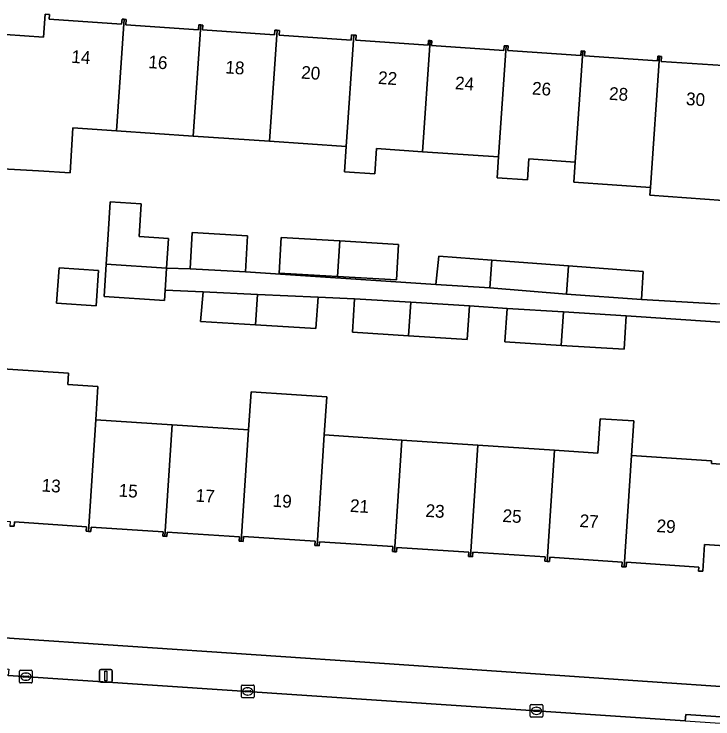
# Model space of a CAD drawing. Extents: x 161848 to 162726, y 385382 to 386521.
# Drawn here: x 162113.7 to 162168.5, y 386288 to 386343.2 of the extents above; entities that cross this region are included whole.
import ezdxf

# ---------------------------------------------------------------- set-up
doc = ezdxf.new("R2010")
doc.units = 0
for name, color, linetype in [('IMGEO_Erf', 7, 'Continuous'), ('IMGEO_Kolk', 7, 'Continuous'), ('IMGEO_Lichtmast', 7, 'Continuous'), ('IMGEO_Pand', 7, 'Continuous'), ('IMGEO_Pand_nummerreeks', 7, 'Continuous'), ('IMGEO_Rijbaan_lokaal_open', 7, 'Continuous'), ('IMGEO_Voetpad_open', 7, 'Continuous')]:
    doc.layers.add(name, color=color, linetype=linetype)

msp = doc.modelspace()

# ---------------------------------------------------------------- linework, layer by layer
at = {"layer": 'IMGEO_Erf'}
for points in [[(162113.056, 386341.639), (162116.046, 386341.436), (162116.169, 386343.236), (162116.52, 386343.212), (162116.494, 386342.83), (162122.159, 386342.445), (162122.186, 386342.837), (162122.348, 386342.826), (162122.511, 386342.815), (162122.483, 386342.401), (162128.166, 386342.015), (162128.192, 386342.398), (162128.35, 386342.387), (162128.511, 386342.376), (162128.486, 386342.002), (162134.141, 386341.617), (162134.166, 386341.988), (162134.34, 386341.976), (162134.515, 386341.964), (162134.49, 386341.588), (162140.136, 386341.204), (162140.163, 386341.605), (162140.342, 386341.593), (162140.521, 386341.581), (162140.495, 386341.184), (162146.157, 386340.799), (162146.182, 386341.17), (162146.322, 386341.16), (162146.465, 386341.15), (162146.44, 386340.78), (162152.086, 386340.396), (162152.111, 386340.762), (162152.27, 386340.752), (162152.432, 386340.741), (162152.408, 386340.387), (162158.117, 386339.999), (162158.141, 386340.351), (162158.288, 386340.341), (162158.437, 386340.331), (162158.412, 386339.958), (162164.117, 386339.57), (162164.143, 386339.944), (162164.298, 386339.933), (162164.448, 386339.923), (162164.422, 386339.533), (162170.076, 386339.149)], [(162169.273, 386328.63), (162163.537, 386329.06), (162163.582, 386329.654), (162157.568, 386330.063), (162157.686, 386331.647), (162154.052, 386331.894), (162153.942, 386330.264), (162151.571, 386330.425), (162151.681, 386332.055), (162145.732, 386332.46), (162142.123, 386332.705), (162141.988, 386330.716), (162139.616, 386330.877), (162139.751, 386332.866), (162133.75, 386333.274), (162127.76, 386333.681), (162121.756, 386334.089), (162118.341, 386334.321), (162118.129, 386330.808), (162115.634, 386330.958), (162112.331, 386331.157)], [(162172.162, 386318.894), (162161.678, 386319.609), (162161.513, 386316.987), (162156.59, 386317.296), (162152.175, 386317.573), (162152.347, 386320.194), (162149.393, 386320.38), (162149.221, 386317.758), (162144.629, 386318.046), (162140.244, 386318.321), (162140.408, 386320.943), (162137.546, 386321.067), (162137.362, 386318.622), (162132.637, 386318.907), (162128.342, 386319.165), (162128.556, 386321.482), (162125.568, 386321.62), (162125.516, 386320.806), (162120.784, 386321.109), (162120.948, 386323.659), (162121.096, 386325.979), (162121.259, 386328.533), (162123.692, 386328.377), (162123.529, 386325.823), (162125.827, 386325.676), (162125.678, 386323.347), (162127.515, 386323.29), (162127.675, 386326.123), (162132.01, 386325.877), (162131.85, 386323.044), (162146.757, 386322.051), (162147.013, 386324.267), (162151.148, 386323.961), (162157.164, 386323.516), (162163.01, 386323.083), (162162.881, 386320.874), (162168.731, 386320.536)], [(162111.239, 386315.566), (162118.004, 386315.116), (162117.944, 386314.225), (162120.305, 386314.07), (162120.135, 386311.469), (162126.114, 386311.071), (162132.097, 386310.673), (162132.293, 386313.667), (162135.459, 386313.456), (162138.223, 386313.272), (162138.027, 386310.278), (162144.094, 386309.874), (162150.046, 386309.478), (162156.052, 386309.078), (162159.459, 386308.851), (162159.632, 386311.554), (162162.279, 386311.381), (162162.087, 386308.676), (162168.368, 386308.258), (162168.354, 386308.041), (162169.458, 386307.968)], [(162137.312, 386301.951), (162131.706, 386302.321), (162131.681, 386301.941), (162131.525, 386301.952), (162131.371, 386301.962), (162131.393, 386302.299), (162125.729, 386302.665), (162125.706, 386302.33), (162125.542, 386302.341), (162125.381, 386302.352), (162125.403, 386302.685), (162119.778, 386303.06), (162119.755, 386302.718), (162119.563, 386302.731), (162119.37, 386302.744), (162119.393, 386303.094), (162113.758, 386303.469), (162113.735, 386303.123), (162113.4, 386303.146)], [(162170.925, 386301.489), (162167.821, 386301.697), (162167.683, 386299.601), (162167.339, 386299.624), (162167.359, 386299.933), (162161.711, 386300.306), (162161.687, 386299.939), (162161.515, 386299.951), (162161.346, 386299.962), (162161.37, 386300.326), (162155.685, 386300.701), (162155.663, 386300.364), (162155.482, 386300.376), (162155.301, 386300.388), (162155.323, 386300.73), (162149.66, 386301.104), (162149.636, 386300.745), (162149.475, 386300.756), (162149.317, 386300.767), (162149.339, 386301.105), (162143.704, 386301.477), (162143.681, 386301.125), (162143.522, 386301.136), (162143.367, 386301.146), (162143.393, 386301.541), (162137.65, 386301.92), (162137.629, 386301.603), (162137.46, 386301.614), (162137.29, 386301.625), (162137.312, 386301.951)], [(162066.851, 386297.44), (162112.566, 386294.428), (162142.737, 386292.372), (162170.199, 386290.501)]]:
    msp.add_lwpolyline(points, dxfattribs=at)
for points in [[(162134.652, 386325.731), (162139.25, 386325.468), (162143.848, 386325.205), (162143.688, 386322.421), (162139.062, 386322.686), (162134.493, 386322.948)], [(162117.259, 386323.374), (162120.355, 386323.159), (162120.162, 386320.387), (162117.067, 386320.602)]]:
    msp.add_lwpolyline(points, close=True, dxfattribs=at)
at = {"layer": 'IMGEO_Kolk'}
for p, q in [((162114.157, 386290.93), (162114.157, 386291.782)), ((162114.232, 386291.856), (162115.084, 386291.856)), ((162114.645, 386291.636), (162114.67, 386291.636)), ((162115.158, 386291.782), (162115.158, 386290.93)), ((162114.416, 386291.35), (162114.416, 386291.362)), ((162114.854, 386291.313), (162114.456, 386291.313)), ((162114.459, 386291.399), (162114.857, 386291.399)), ((162114.668, 386291.076), (162114.643, 386291.076)), ((162114.9, 386291.362), (162114.9, 386291.35)), ((162115.084, 386290.856), (162114.232, 386290.856)), ((162131.536, 386289.768), (162131.536, 386290.62)), ((162131.611, 386290.694), (162132.463, 386290.694)), ((162132.024, 386290.474), (162132.049, 386290.474)), ((162132.537, 386290.62), (162132.537, 386289.768)), ((162131.795, 386290.188), (162131.795, 386290.2)), ((162132.233, 386290.151), (162131.835, 386290.151)), ((162131.838, 386290.237), (162132.236, 386290.237)), ((162132.047, 386289.914), (162132.022, 386289.914)), ((162132.279, 386290.2), (162132.279, 386290.188)), ((162132.463, 386289.694), (162131.611, 386289.694)), ((162154.153, 386288.252), (162154.153, 386289.104)), ((162154.228, 386289.178), (162155.08, 386289.178)), ((162154.455, 386288.721), (162154.853, 386288.721)), ((162154.641, 386288.958), (162154.666, 386288.958)), ((162155.154, 386289.104), (162155.154, 386288.252)), ((162155.08, 386288.178), (162154.228, 386288.178)), ((162154.412, 386288.672), (162154.412, 386288.684)), ((162154.85, 386288.635), (162154.452, 386288.635)), ((162154.664, 386288.398), (162154.639, 386288.398)), ((162154.896, 386288.684), (162154.896, 386288.672))]:
    msp.add_line(p, q, dxfattribs=at)
for points in [[(162114.157, 386290.93), (162114.157, 386291.782)], [(162114.232, 386291.856), (162115.084, 386291.856)], [(162115.158, 386291.782), (162115.158, 386290.93)], [(162115.084, 386290.856), (162114.232, 386290.856)], [(162131.536, 386289.768), (162131.536, 386290.62)], [(162131.611, 386290.694), (162132.463, 386290.694)], [(162132.537, 386290.62), (162132.537, 386289.768)], [(162132.463, 386289.694), (162131.611, 386289.694)], [(162154.153, 386288.252), (162154.153, 386289.104)], [(162154.228, 386289.178), (162155.08, 386289.178)], [(162155.154, 386289.104), (162155.154, 386288.252)], [(162155.08, 386288.178), (162154.228, 386288.178)]]:
    msp.add_lwpolyline(points, dxfattribs=at)
for centre, radius, start, end in [((162114.234, 386291.78), 0.0765, 91.552, 178.448), ((162114.234, 386291.78), 0.0765, 91.552, 178.448), ((162115.082, 386291.78), 0.0765, 1.552, 88.448), ((162115.082, 386291.78), 0.0765, 1.552, 88.448), ((162114.234, 386290.932), 0.0765, 181.552, 268.448), ((162114.234, 386290.932), 0.0765, 181.552, 268.448), ((162114.456, 386291.359), 0.0403, 85.8775, 175.7526), ((162114.453, 386291.349), 0.0366, 178.938, 274.7102), ((162114.857, 386291.356), 0.043, 264.8664, 352.4533), ((162114.861, 386291.361), 0.0386, 1.7309, 96.639), ((162115.082, 386290.932), 0.0765, 271.552, 358.448), ((162115.082, 386290.932), 0.0765, 271.552, 358.448), ((162131.613, 386290.618), 0.0765, 91.552, 178.448), ((162131.613, 386290.618), 0.0765, 91.552, 178.448), ((162132.461, 386290.618), 0.0765, 1.552, 88.448), ((162132.461, 386290.618), 0.0765, 1.552, 88.448), ((162131.835, 386290.197), 0.0403, 85.8775, 175.7526), ((162131.832, 386290.187), 0.0366, 178.938, 274.7102), ((162132.236, 386290.194), 0.043, 264.8664, 352.4533), ((162132.24, 386290.199), 0.0386, 1.7309, 96.639), ((162131.613, 386289.77), 0.0765, 181.552, 268.448), ((162131.613, 386289.77), 0.0765, 181.552, 268.448), ((162132.461, 386289.77), 0.0765, 271.552, 358.448), ((162132.461, 386289.77), 0.0765, 271.552, 358.448), ((162154.23, 386289.102), 0.0765, 91.552, 178.448), ((162154.23, 386289.102), 0.0765, 91.552, 178.448), ((162154.452, 386288.681), 0.0403, 85.8775, 175.7526), ((162154.857, 386288.683), 0.0386, 1.7309, 96.639), ((162155.078, 386289.102), 0.0765, 1.552, 88.448), ((162155.078, 386289.102), 0.0765, 1.552, 88.448), ((162154.23, 386288.254), 0.0765, 181.552, 268.448), ((162154.23, 386288.254), 0.0765, 181.552, 268.448), ((162154.449, 386288.671), 0.0366, 178.938, 274.7102), ((162154.853, 386288.678), 0.043, 264.8664, 352.4533), ((162155.078, 386288.254), 0.0765, 271.552, 358.448), ((162155.078, 386288.254), 0.0765, 271.552, 358.448)]:
    msp.add_arc(centre, radius, start, end, dxfattribs=at)
for centre, major_axis, ratio, start_param, end_param in [((162114.644, 386291.356), (-0.387, 0.002), 0.722429, 4.712389, 7.853982), ((162114.669, 386291.356), (-0.39, 0.002), 0.717154, 1.570796, 4.712389), ((162132.023, 386290.194), (-0.387, 0.002), 0.722429, 4.712389, 7.853982), ((162132.048, 386290.194), (-0.39, 0.002), 0.717154, 1.570796, 4.712389), ((162154.64, 386288.678), (-0.387, 0.002), 0.722429, 4.712389, 7.853982), ((162154.665, 386288.678), (-0.39, 0.002), 0.717154, 1.570796, 4.712389)]:
    msp.add_ellipse(centre, major_axis=major_axis, ratio=ratio, start_param=start_param, end_param=end_param, dxfattribs=at)
at = {"layer": 'IMGEO_Lichtmast'}
for p, q in [((162120.423, 386291.011), (162120.423, 386291.811)), ((162120.423, 386291.811), (162120.423, 386291.011)), ((162120.523, 386291.911), (162121.313, 386291.911)), ((162121.313, 386291.911), (162120.523, 386291.911)), ((162121.413, 386291.811), (162121.413, 386291.011)), ((162121.413, 386291.011), (162121.413, 386291.811)), ((162121.313, 386290.911), (162120.523, 386290.911)), ((162120.523, 386290.911), (162121.313, 386290.911))]:
    msp.add_line(p, q, dxfattribs=at)
msp.add_lwpolyline([(162120.843, 386291.786), (162120.993, 386291.786), (162120.993, 386291.036), (162120.843, 386291.036), (162120.843, 386291.786)], dxfattribs=at)
for centre, start, end in [((162120.523, 386291.811), 90, 180), ((162120.523, 386291.811), 90, 180), ((162121.313, 386291.811), 0, 90), ((162121.313, 386291.811), 360, 90), ((162120.523, 386291.011), 180, 270), ((162120.523, 386291.011), 180, 270), ((162121.313, 386291.011), 270, 0), ((162121.313, 386291.011), 270, 0)]:
    msp.add_arc(centre, 0.1, start, end, dxfattribs=at)
at = {"layer": 'IMGEO_Pand'}
for points in [[(162122.348, 386342.826), (162122.186, 386342.837), (162122.159, 386342.445), (162116.494, 386342.83), (162116.52, 386343.212), (162116.169, 386343.236), (162116.046, 386341.436), (162113.056, 386341.639), (162112.885, 386339.125), (162112.331, 386331.157), (162115.634, 386330.958), (162118.129, 386330.808), (162118.341, 386334.321), (162121.756, 386334.089)], [(162128.35, 386342.387), (162128.192, 386342.398), (162128.166, 386342.015), (162122.483, 386342.401), (162122.511, 386342.815), (162122.348, 386342.826), (162121.756, 386334.089), (162127.76, 386333.681)], [(162127.76, 386333.681), (162133.75, 386333.274), (162134.34, 386341.976), (162134.166, 386341.988), (162134.141, 386341.617), (162128.486, 386342.002), (162128.511, 386342.376), (162128.35, 386342.387)], [(162133.75, 386333.274), (162139.751, 386332.866), (162140.342, 386341.593), (162140.163, 386341.605), (162140.136, 386341.204), (162134.49, 386341.588), (162134.515, 386341.964), (162134.34, 386341.976)], [(162145.732, 386332.46), (162146.322, 386341.16), (162146.182, 386341.17), (162146.157, 386340.799), (162140.495, 386341.184), (162140.521, 386341.581), (162140.342, 386341.593), (162139.751, 386332.866), (162139.616, 386330.877), (162141.988, 386330.716), (162142.123, 386332.705)], [(162145.732, 386332.46), (162151.681, 386332.055), (162152.27, 386340.752), (162152.111, 386340.762), (162152.086, 386340.396), (162146.44, 386340.78), (162146.465, 386341.15), (162146.322, 386341.16)], [(162157.686, 386331.647), (162158.288, 386340.341), (162158.141, 386340.351), (162158.117, 386339.999), (162152.408, 386340.387), (162152.432, 386340.741), (162152.27, 386340.752), (162151.681, 386332.055), (162151.571, 386330.425), (162153.942, 386330.264), (162154.052, 386331.894)], [(162163.582, 386329.654), (162164.298, 386339.933), (162164.143, 386339.944), (162164.117, 386339.57), (162158.412, 386339.958), (162158.437, 386340.331), (162158.288, 386340.341), (162157.686, 386331.647), (162157.568, 386330.063)], [(162173.402, 386337.104), (162170.274, 386337.316), (162170.425, 386339.544), (162170.104, 386339.566), (162170.076, 386339.149), (162164.422, 386339.533), (162164.448, 386339.923), (162164.298, 386339.933), (162163.582, 386329.654), (162163.537, 386329.06), (162169.273, 386328.63), (162169.146, 386326.934), (162169.57, 386326.902), (162172.693, 386326.668), (162172.974, 386330.808), (162173.063, 386332.116)], [(162125.827, 386325.676), (162123.529, 386325.823), (162123.692, 386328.377), (162121.259, 386328.533), (162121.096, 386325.979), (162120.948, 386323.659), (162125.678, 386323.347)], [(162132.01, 386325.877), (162127.675, 386326.123), (162127.515, 386323.29), (162131.85, 386323.044)], [(162134.652, 386325.731), (162134.493, 386322.948), (162139.062, 386322.686), (162139.25, 386325.468)], [(162143.688, 386322.421), (162143.848, 386325.205), (162139.25, 386325.468), (162139.062, 386322.686)], [(162151.148, 386323.961), (162147.013, 386324.267), (162146.757, 386322.051), (162150.987, 386321.805)], [(162125.678, 386323.347), (162120.948, 386323.659), (162120.784, 386321.109), (162125.516, 386320.806), (162125.568, 386321.62), (162125.593, 386322.021)], [(162157.164, 386323.516), (162151.148, 386323.961), (162150.987, 386321.805), (162157, 386321.31)], [(162157.164, 386323.516), (162157, 386321.31), (162162.881, 386320.874), (162163.01, 386323.083)], [(162117.067, 386320.602), (162120.162, 386320.387), (162120.355, 386323.159), (162117.259, 386323.374)], [(162132.793, 386321.286), (162128.556, 386321.482), (162128.342, 386319.165), (162132.637, 386318.907)], [(162137.546, 386321.067), (162132.793, 386321.286), (162132.637, 386318.907), (162137.362, 386318.622)], [(162144.629, 386318.046), (162144.801, 386320.668), (162140.408, 386320.943), (162140.244, 386318.321)], [(162149.393, 386320.38), (162144.801, 386320.668), (162144.629, 386318.046), (162149.221, 386317.758)], [(162156.762, 386319.918), (162152.347, 386320.194), (162152.175, 386317.573), (162156.59, 386317.296)], [(162156.762, 386319.918), (162156.59, 386317.296), (162161.513, 386316.987), (162161.678, 386319.609)], [(162120.135, 386311.469), (162120.305, 386314.07), (162117.944, 386314.225), (162118.004, 386315.116), (162111.239, 386315.566), (162110.996, 386311.914), (162110.551, 386305.501), (162110.425, 386303.691), (162113.423, 386303.491), (162113.4, 386303.146), (162113.735, 386303.123), (162113.758, 386303.469), (162119.393, 386303.094), (162119.37, 386302.744), (162119.563, 386302.731)], [(162138.027, 386310.278), (162138.223, 386313.272), (162135.459, 386313.456), (162132.293, 386313.667), (162132.097, 386310.673), (162131.525, 386301.952), (162131.681, 386301.941), (162131.706, 386302.321), (162137.312, 386301.951), (162137.29, 386301.625), (162137.46, 386301.614)], [(162119.563, 386302.731), (162119.755, 386302.718), (162119.778, 386303.06), (162125.403, 386302.685), (162125.381, 386302.352), (162125.542, 386302.341), (162126.114, 386311.071), (162120.135, 386311.469)], [(162162.087, 386308.676), (162162.279, 386311.381), (162159.632, 386311.554), (162159.459, 386308.851), (162156.052, 386309.078), (162155.482, 386300.376), (162155.663, 386300.364), (162155.685, 386300.701), (162161.37, 386300.326), (162161.346, 386299.962), (162161.515, 386299.951)], [(162132.097, 386310.673), (162126.114, 386311.071), (162125.542, 386302.341), (162125.706, 386302.33), (162125.729, 386302.665), (162131.393, 386302.299), (162131.371, 386301.962), (162131.525, 386301.952)], [(162144.094, 386309.874), (162138.027, 386310.278), (162137.46, 386301.614), (162137.629, 386301.603), (162137.65, 386301.92), (162143.393, 386301.541), (162143.367, 386301.146), (162143.522, 386301.136)], [(162143.522, 386301.136), (162143.681, 386301.125), (162143.704, 386301.477), (162149.339, 386301.105), (162149.317, 386300.767), (162149.475, 386300.756), (162150.046, 386309.478), (162144.094, 386309.874)], [(162149.475, 386300.756), (162149.636, 386300.745), (162149.66, 386301.104), (162155.323, 386300.73), (162155.301, 386300.388), (162155.482, 386300.376), (162156.052, 386309.078), (162150.046, 386309.478)], [(162171.304, 386306.475), (162171.408, 386307.838), (162169.458, 386307.968), (162168.354, 386308.041), (162168.368, 386308.258), (162162.087, 386308.676), (162161.515, 386299.951), (162161.687, 386299.939), (162161.711, 386300.306), (162167.359, 386299.933), (162167.339, 386299.624), (162167.683, 386299.601), (162167.821, 386301.697), (162170.925, 386301.489)]]:
    msp.add_lwpolyline(points, close=True, dxfattribs=at)
at = {"layer": 'IMGEO_Rijbaan_lokaal_open'}
msp.add_lwpolyline([(162166.299, 386287.884), (162113.275, 386291.44), (162105.745, 386291.945), (162071.199, 386294.125), (162066.486, 386294.436), (162065.851, 386287.447), (162069.376, 386287.22), (162085.892, 386286.233), (162093.769, 386285.703), (162110.951, 386284.547)], dxfattribs=at)
at = {"layer": 'IMGEO_Voetpad_open'}
for points in [[(162157, 386321.31), (162150.987, 386321.805), (162146.757, 386322.051), (162131.85, 386323.044), (162127.515, 386323.29), (162125.678, 386323.347), (162125.593, 386322.021), (162125.568, 386321.62), (162128.556, 386321.482), (162132.793, 386321.286), (162137.546, 386321.067), (162140.408, 386320.943), (162144.801, 386320.668), (162149.393, 386320.38), (162152.347, 386320.194), (162156.762, 386319.918), (162161.678, 386319.609), (162172.162, 386318.894), (162172.269, 386320.462), (162172.127, 386320.472), (162172.113, 386320.285), (162168.731, 386320.536), (162162.881, 386320.874)], [(162174.498, 386287.334), (162174.535, 386287.844), (162166.336, 386288.394), (162166.299, 386287.884)]]:
    msp.add_lwpolyline(points, close=True, dxfattribs=at)
msp.add_lwpolyline([(162171.728, 386290.397), (162170.199, 386290.501), (162142.737, 386292.372), (162112.566, 386294.428), (162066.851, 386297.44), (162066.486, 386294.436), (162071.199, 386294.125), (162105.745, 386291.945), (162105.781, 386292.449), (162113.311, 386291.945), (162113.275, 386291.44), (162166.299, 386287.884), (162166.336, 386288.394), (162174.535, 386287.844), (162174.498, 386287.334), (162197.274, 386285.807), (162224.02, 386284.027), (162224.052, 386284.486), (162228.052, 386284.227), (162228.019, 386283.761), (162240.057, 386282.904), (162246.081, 386282.346)], dxfattribs=at)

# ---------------------------------------------------------------- texts
at = {"layer": 'IMGEO_Pand_nummerreeks'}
for s, rotation, p in [('14', 356.0695, (162118.198, 386339.425)), ('16', 356.07, (162124.228, 386339.011)), ('18', 356.07, (162130.259, 386338.597)), ('20', 356.07, (162136.196, 386338.188)), ('22', 356.07, (162142.218, 386337.774)), ('24', 356.07, (162148.249, 386337.36)), ('26', 356.07, (162154.277, 386336.946)), ('28', 356.07, (162160.309, 386336.532)), ('30', 356.0695, (162166.336, 386336.118)), ('13', 356.2242, (162115.871, 386305.856)), ('15', 356.2257, (162121.903, 386305.458)), ('17', 356.2257, (162127.934, 386305.06)), ('19', 356.2242, (162133.965, 386304.662)), ('21', 356.2257, (162140.018, 386304.262)), ('23', 356.2257, (162145.936, 386303.873)), ('25', 356.2257, (162151.967, 386303.475)), ('27', 356.2242, (162157.999, 386303.077)), ('29', 356.2242, (162164.03, 386302.679))]:
    msp.add_text(s, height=1, rotation=rotation, dxfattribs=at).set_placement(p)

doc.saveas('drawing.dxf')
